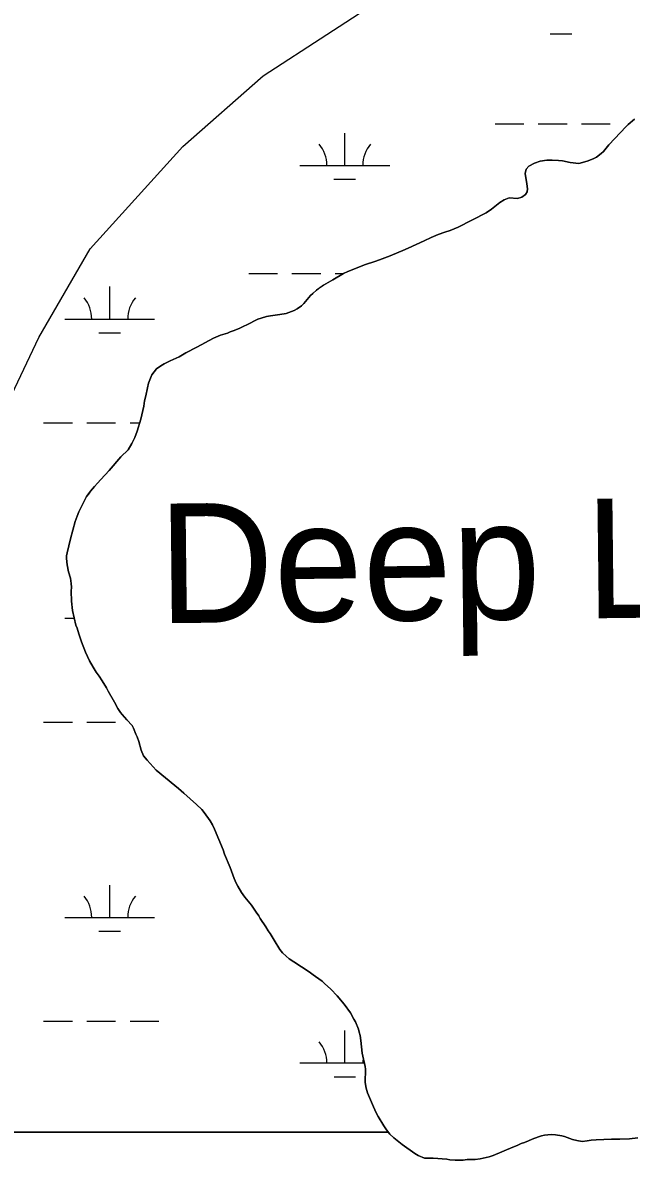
# Model space of a CAD drawing. Extents: x 3263578 to 3301413, y 764927 to 798602.
# Drawn here: x 3287650 to 3288326, y 790175 to 791440 of the extents above; entities that cross this region are included whole.
import ezdxf

# ---------------------------------------------------------------- set-up
doc = ezdxf.new("R2010")
doc.units = 0
for name, color, linetype in [('V-RIVR-IDEN', 7, 'Continuous'), ('V-SITE-VEGE', 7, 'Continuous'), ('V-TOPO-SHOR', 7, 'Continuous'), ('V-WETL-SWMP', 7, 'Continuous')]:
    doc.layers.add(name, color=color, linetype=linetype)

msp = doc.modelspace()

# ---------------------------------------------------------------- linework, layer by layer
at = {"layer": 'V-SITE-VEGE'}
for p, q in [((3288320.5, 791324.5), (3288322.7, 791326.7)), ((3288322.7, 791326.7), (3288329.7, 791332.7)), ((3288301.3, 791303.9), (3288320.5, 791324.5)), ((3288295.3, 791296.6), (3288301.3, 791303.9)), ((3288283.8, 791288.3), (3288287.5, 791290.2)), ((3288287.5, 791290.2), (3288292.6, 791294.2)), ((3288292.6, 791294.2), (3288295.3, 791296.6)), ((3288208.2, 791272.2), (3288209.4, 791277.1)), ((3288209.4, 791277.1), (3288212.2, 791280.1)), ((3288212.2, 791280.1), (3288218.7, 791283.6)), ((3288218.7, 791283.6), (3288225, 791285.8)), ((3288225, 791285.8), (3288232.3, 791286.8)), ((3288232.3, 791286.8), (3288238.2, 791286.8)), ((3288238.2, 791286.8), (3288245.2, 791286.7)), ((3288245.2, 791286.7), (3288249.7, 791286.2)), ((3288249.7, 791286.2), (3288258.3, 791284.4)), ((3288258.3, 791284.4), (3288268, 791283.3)), ((3288268, 791283.3), (3288277.1, 791285.9)), ((3288277.1, 791285.9), (3288283.8, 791288.3)), ((3288210, 791260.7), (3288208.2, 791272.2)), ((3288208.6, 791248.7), (3288210.3, 791251.7)), ((3288210.7, 791255.1), (3288210, 791260.7)), ((3288210.3, 791251.7), (3288210.7, 791255.1)), ((3288171, 791232.3), (3288180.1, 791240)), ((3288180.1, 791240), (3288184.9, 791243)), ((3288184.9, 791243), (3288190.3, 791245.2)), ((3288190.3, 791245.2), (3288199.8, 791244.4)), ((3288199.8, 791244.4), (3288204.5, 791245.6)), ((3288204.5, 791245.6), (3288208.6, 791248.7)), ((3288133.7, 791212.6), (3288165, 791228.4)), ((3288165, 791228.4), (3288171, 791232.3)), ((3288096, 791197.2), (3288103.6, 791201.1)), ((3288103.6, 791201.1), (3288111.7, 791204.4)), ((3288111.7, 791204.4), (3288119, 791206.7)), ((3288119, 791206.7), (3288124.9, 791208.9)), ((3288124.9, 791208.9), (3288133.7, 791212.6)), ((3288072.4, 791186.5), (3288078.2, 791188.9)), ((3288078.2, 791188.9), (3288096, 791197.2)), ((3288041, 791174.2), (3288046.2, 791176)), ((3288046.2, 791176), (3288058.3, 791180.6)), ((3288058.3, 791180.6), (3288067.9, 791184.8)), ((3288067.9, 791184.8), (3288072.4, 791186.5)), ((3288006.2, 791161), (3288011.1, 791163.3)), ((3288011.1, 791163.3), (3288030.9, 791171)), ((3288030.9, 791171), (3288041, 791174.2)), ((3287983.9, 791147.8), (3287994.3, 791153.8)), ((3287994.3, 791153.8), (3288006.2, 791161)), ((3287969.7, 791136.4), (3287972, 791138.8)), ((3287972, 791138.8), (3287976.4, 791142.3)), ((3287976.4, 791142.3), (3287980.1, 791145.2)), ((3287980.1, 791145.2), (3287983.9, 791147.8)), ((3287954.7, 791121.5), (3287959.5, 791124.8)), ((3287959.5, 791124.8), (3287962.3, 791127.4)), ((3287962.3, 791127.4), (3287969.7, 791136.4)), ((3287914.7, 791111.2), (3287920.8, 791113)), ((3287920.8, 791113), (3287925.2, 791113.8)), ((3287925.2, 791113.8), (3287935.4, 791115.2)), ((3287935.4, 791115.2), (3287942.5, 791116.6)), ((3287942.5, 791116.6), (3287951.3, 791119.7)), ((3287951.3, 791119.7), (3287954.7, 791121.5)), ((3287883.7, 791097.2), (3287890.1, 791099.9)), ((3287890.1, 791099.9), (3287895.5, 791102.2)), ((3287895.5, 791102.2), (3287898.8, 791104)), ((3287898.8, 791104), (3287911.2, 791110)), ((3287911.2, 791110), (3287914.7, 791111.2)), ((3287843.1, 791079), (3287861.7, 791089)), ((3287861.7, 791089), (3287869.5, 791092.2)), ((3287869.5, 791092.2), (3287877.3, 791094.6)), ((3287877.3, 791094.6), (3287880.1, 791095.9)), ((3287880.1, 791095.9), (3287883.7, 791097.2)), ((3287831, 791072.7), (3287843.1, 791079)), ((3287807, 791060.5), (3287813.5, 791063.8)), ((3287813.5, 791063.8), (3287823.4, 791068.4)), ((3287823.4, 791068.4), (3287831, 791072.7)), ((3287789.6, 791038.8), (3287793.2, 791048.3)), ((3287793.2, 791048.3), (3287798.2, 791054.9)), ((3287798.2, 791054.9), (3287803.3, 791058.3)), ((3287803.3, 791058.3), (3287807, 791060.5)), ((3287788.2, 791033.6), (3287789.6, 791038.8)), ((3287785.1, 791019.2), (3287786.5, 791024.9)), ((3287786.5, 791024.9), (3287788.2, 791033.6)), ((3287781, 790998.9), (3287784.3, 791013.3)), ((3287784.3, 791013.3), (3287785.1, 791019.2)), ((3287777, 790985.7), (3287781, 790998.9)), ((3287774.2, 790978.5), (3287777, 790985.7)), ((3287771, 790972), (3287774.2, 790978.5)), ((3287758.7, 790957), (3287766.8, 790965)), ((3287766.8, 790965), (3287771, 790972)), ((3287745.9, 790941.8), (3287758.7, 790957)), ((3287736.3, 790931.9), (3287745.9, 790941.8)), ((3287724.9, 790918.8), (3287729.3, 790924)), ((3287729.3, 790924), (3287732.9, 790927.9)), ((3287732.9, 790927.9), (3287736.3, 790931.9)), ((3287716.3, 790904.9), (3287720.7, 790913)), ((3287720.7, 790913), (3287724.9, 790918.8)), ((3287712.1, 790896), (3287716.3, 790904.9)), ((3287702.8, 790865.8), (3287708, 790885)), ((3287708, 790885), (3287710.2, 790891.1)), ((3287710.2, 790891.1), (3287712.1, 790896)), ((3287698.9, 790850.2), (3287702.8, 790865.8)), ((3287698.2, 790844), (3287698.4, 790847.1)), ((3287698.4, 790847.1), (3287698.9, 790850.2)), ((3287698.9, 790837), (3287698.2, 790844)), ((3287700.7, 790829.2), (3287698.9, 790837)), ((3287702.6, 790822.1), (3287700.7, 790829.2)), ((3287703.4, 790816.2), (3287702.6, 790822.1)), ((3287703.7, 790812.1), (3287703.4, 790816.2)), ((3287703.5, 790807.8), (3287703.7, 790812.1)), ((3287703.8, 790796.7), (3287703.5, 790807.8)), ((3287704.8, 790786.2), (3287703.8, 790796.7)), ((3287708.8, 790770), (3287704.8, 790786.2)), ((3287710, 790766.6), (3287708.8, 790770)), ((3287712, 790760.3), (3287710, 790766.6)), ((3287715, 790751.2), (3287712, 790760.3)), ((3287719.6, 790739.8), (3287715, 790751.2)), ((3287724, 790730.2), (3287719.6, 790739.8)), ((3287728, 790723), (3287724, 790730.2)), ((3287731.4, 790717.4), (3287728, 790723)), ((3287734.6, 790713.1), (3287731.4, 790717.4)), ((3287738.1, 790707.8), (3287734.6, 790713.1)), ((3287742.8, 790700), (3287738.1, 790707.8)), ((3287744.6, 790696.4), (3287742.8, 790700)), ((3287751.6, 790684.3), (3287744.6, 790696.4)), ((3287755.5, 790677.1), (3287751.6, 790684.3)), ((3287758.3, 790672.9), (3287755.5, 790677.1)), ((3287760.2, 790670.4), (3287758.3, 790672.9)), ((3287765.4, 790664.5), (3287760.2, 790670.4)), ((3287771.2, 790658.4), (3287765.4, 790664.5)), ((3287772.7, 790655.3), (3287771.2, 790658.4)), ((3287775.4, 790648.8), (3287772.7, 790655.3)), ((3287776.8, 790645.8), (3287775.4, 790648.8)), ((3287778.8, 790640.6), (3287776.8, 790645.8)), ((3287781.2, 790630.9), (3287778.8, 790640.6)), ((3287783.9, 790624.6), (3287781.2, 790630.9)), ((3287787.8, 790619.7), (3287783.9, 790624.6)), ((3287798.1, 790608.7), (3287787.8, 790619.7)), ((3287808.2, 790600.1), (3287798.1, 790608.7)), ((3287818.6, 790591.7), (3287808.2, 790600.1)), ((3287822.9, 790588.4), (3287818.6, 790591.7)), ((3287825.7, 790585.8), (3287822.9, 790588.4)), ((3287828.9, 790583.2), (3287825.7, 790585.8)), ((3287842.7, 790570.6), (3287828.9, 790583.2)), ((3287848.6, 790564.7), (3287842.7, 790570.6)), ((3287851.3, 790561.7), (3287848.6, 790564.7)), ((3287858.1, 790552.4), (3287851.3, 790561.7)), ((3287860.7, 790547.9), (3287858.1, 790552.4)), ((3287862.8, 790543), (3287860.7, 790547.9)), ((3287872.4, 790519.9), (3287862.8, 790543)), ((3287874.1, 790515.3), (3287872.4, 790519.9)), ((3287880.1, 790500.3), (3287874.1, 790515.3)), ((3287884.7, 790488.2), (3287880.1, 790500.3)), ((3287887, 790483), (3287884.7, 790488.2)), ((3287888.8, 790479.7), (3287887, 790483)), ((3287893, 790472.4), (3287888.8, 790479.7)), ((3287896.7, 790467.4), (3287893, 790472.4)), ((3287903.9, 790458.4), (3287896.7, 790467.4)), ((3287909.1, 790450.6), (3287903.9, 790458.4)), ((3287912.1, 790446.5), (3287909.1, 790450.6)), ((3287913.6, 790443.7), (3287912.1, 790446.5)), ((3287920, 790434.5), (3287913.6, 790443.7)), ((3287922.7, 790430), (3287920, 790434.5)), ((3287924.9, 790427), (3287922.7, 790430)), ((3287929.1, 790419.5), (3287924.9, 790427)), ((3287935.5, 790409.3), (3287929.1, 790419.5)), ((3287938.5, 790405.5), (3287935.5, 790409.3)), ((3287942.5, 790401.7), (3287938.5, 790405.5)), ((3287946, 790398.9), (3287942.5, 790401.7)), ((3287951, 790395.3), (3287946, 790398.9)), ((3287968, 790384.2), (3287951, 790395.3)), ((3287972.4, 790381), (3287968, 790384.2)), ((3287975.2, 790379.2), (3287972.4, 790381)), ((3287982.4, 790373.9), (3287975.2, 790379.2)), ((3287985.3, 790371.4), (3287982.4, 790373.9)), ((3287992.1, 790365.2), (3287985.3, 790371.4)), ((3287999.4, 790357.5), (3287992.1, 790365.2)), ((3288006.9, 790348.4), (3287999.4, 790357.5)), ((3288014, 790338.7), (3288006.9, 790348.4)), ((3288017.9, 790331.8), (3288014, 790338.7)), ((3288019.5, 790328.7), (3288017.9, 790331.8)), ((3288022.9, 790320.5), (3288019.5, 790328.7)), ((3288023.8, 790317.1), (3288022.9, 790320.5)), ((3288024.7, 790313.4), (3288023.8, 790317.1)), ((3288025.7, 790307.9), (3288024.7, 790313.4)), ((3288027.1, 790294), (3288025.7, 790307.9)), ((3288027.8, 790290.4), (3288027.1, 790294)), ((3288030.3, 790279.2), (3288027.8, 790290.4)), ((3288030.7, 790276.1), (3288030.3, 790279.2)), ((3288030.5, 790261.4), (3288030.7, 790276.1)), ((3288031.4, 790255), (3288030.5, 790261.4)), ((3288032.9, 790249.7), (3288031.4, 790255)), ((3288039.5, 790234.1), (3288032.9, 790249.7)), ((3288041.2, 790230.8), (3288039.5, 790234.1)), ((3288042.5, 790227.7), (3288041.2, 790230.8)), ((3288044.7, 790223.6), (3288042.5, 790227.7)), ((3288051.1, 790213.1), (3288044.7, 790223.6)), ((3281686.3, 790206), (3288056.1, 790206)), ((3288053.4, 790209.9), (3288051.1, 790213.1)), ((3288055.1, 790207.1), (3288053.4, 790209.9)), ((3288056.1, 790206), (3288055.1, 790207.1))]:
    msp.add_line(p, q, dxfattribs=at)
msp.add_lwpolyline([(3288333.6, 790199.9), (3288324.2, 790198.7), (3288313.6, 790198.2), (3288304.1, 790198.3), (3288287.2, 790197.5), (3288281.8, 790197.1), (3288277.1, 790196.3), (3288271.5, 790195.7), (3288265.7, 790196.7), (3288261, 790197.8), (3288252, 790201.2), (3288249.1, 790202.1), (3288241.8, 790203.1), (3288237.2, 790203.3), (3288229.6, 790202.8), (3288226.4, 790202.1), (3288223.2, 790201), (3288216.2, 790198.1), (3288212, 790196.6), (3288207.6, 790194.7), (3288203.9, 790193.4), (3288199.4, 790191.3), (3288194.4, 790189.4), (3288172.5, 790180.2), (3288168.3, 790178.8), (3288158.1, 790176.4), (3288152.7, 790175.7), (3288147.7, 790175.5), (3288143.6, 790175.5), (3288139.5, 790175), (3288130.4, 790174.8), (3288124.4, 790175.3), (3288121.1, 790175.9), (3288106, 790177.1), (3288096.2, 790177.3), (3288089.3, 790180.1), (3288085.5, 790182.5), (3288071.4, 790192.5), (3288062.1, 790199.7), (3288057.8, 790203.9), (3288056.1, 790206), (3281686.3, 790206)], dxfattribs=at)
at = {"layer": 'V-TOPO-SHOR'}
for points in [[(3288210, 791260.7), (3288208.2, 791272.2), (3288209.4, 791277.1), (3288212.2, 791280.1), (3288218.7, 791283.6), (3288225, 791285.8), (3288232.3, 791286.8), (3288238.2, 791286.8), (3288245.2, 791286.7), (3288249.7, 791286.2), (3288258.3, 791284.4), (3288268, 791283.3), (3288277.1, 791285.9), (3288283.8, 791288.3), (3288287.5, 791290.2), (3288292.6, 791294.2), (3288295.3, 791296.6), (3288301.3, 791303.9), (3288320.5, 791324.5), (3288322.7, 791326.7), (3288329.7, 791332.7)], [(3287722.6, 790915.7), (3287724.9, 790918.8), (3287729.3, 790924), (3287732.9, 790927.9), (3287736.3, 790931.9), (3287745.9, 790941.8), (3287758.7, 790957), (3287766.8, 790965), (3287771, 790972), (3287774.2, 790978.5), (3287777, 790985.7), (3287781, 790998.9), (3287784.3, 791013.3), (3287785.1, 791019.2), (3287786.5, 791024.9), (3287788.2, 791033.6), (3287789.6, 791038.8), (3287793.2, 791048.3), (3287798.2, 791054.9), (3287803.3, 791058.3), (3287807, 791060.4), (3287813.5, 791063.8), (3287823.4, 791068.4), (3287831, 791072.7), (3287843.1, 791079), (3287861.7, 791089), (3287869.5, 791092.2), (3287877.3, 791094.6), (3287880.1, 791095.9), (3287883.7, 791097.2), (3287890.1, 791099.9), (3287895.5, 791102.2), (3287898.8, 791104), (3287911.2, 791110), (3287914.7, 791111.2), (3287920.8, 791113), (3287925.2, 791113.8), (3287935.4, 791115.2), (3287942.5, 791116.6), (3287951.3, 791119.7), (3287954.7, 791121.5), (3287959.5, 791124.8), (3287962.3, 791127.4), (3287969.7, 791136.4), (3287972, 791138.8), (3287976.4, 791142.3), (3287980.1, 791145.2), (3287983.9, 791147.8), (3287994.3, 791153.8), (3288006.2, 791161), (3288011.1, 791163.3), (3288030.9, 791171), (3288041, 791174.2), (3288046.2, 791176), (3288058.3, 791180.6), (3288067.9, 791184.8), (3288072.4, 791186.5), (3288078.2, 791188.9), (3288096, 791197.2), (3288103.6, 791201.1), (3288111.7, 791204.4), (3288119, 791206.7), (3288124.9, 791208.9), (3288133.7, 791212.6), (3288165, 791228.4), (3288171, 791232.3), (3288180.1, 791240), (3288184.9, 791243), (3288190.3, 791245.2), (3288199.8, 791244.4), (3288204.5, 791245.6), (3288208.6, 791248.7), (3288210.3, 791251.7), (3288210.7, 791255.1), (3288210, 791260.7)], [(3288041.2, 790230.8), (3288039.5, 790234.1), (3288032.9, 790249.7), (3288031.4, 790255), (3288030.5, 790261.4), (3288030.7, 790276.1), (3288030.3, 790279.2), (3288027.8, 790290.4), (3288027.1, 790294), (3288025.7, 790307.9), (3288024.7, 790313.4), (3288023.8, 790317.1), (3288022.9, 790320.5), (3288019.5, 790328.7), (3288017.9, 790331.8), (3288014, 790338.7), (3288006.9, 790348.4), (3287999.4, 790357.5), (3287992.1, 790365.2), (3287985.3, 790371.4), (3287982.4, 790373.9), (3287975.2, 790379.2), (3287972.4, 790381), (3287968, 790384.2), (3287951, 790395.3), (3287946, 790398.9), (3287942.5, 790401.7), (3287938.5, 790405.5), (3287935.5, 790409.3), (3287929.1, 790419.5), (3287924.9, 790427), (3287922.7, 790430), (3287920, 790434.5), (3287913.6, 790443.7), (3287912.1, 790446.5), (3287909.1, 790450.6), (3287903.9, 790458.4), (3287896.7, 790467.4), (3287893, 790472.4), (3287888.8, 790479.7), (3287887, 790483), (3287884.7, 790488.2), (3287880.1, 790500.3), (3287874.1, 790515.3), (3287872.4, 790519.9), (3287862.8, 790543), (3287860.7, 790547.9), (3287858.1, 790552.4), (3287851.3, 790561.7), (3287848.6, 790564.7), (3287842.7, 790570.6), (3287828.9, 790583.2), (3287825.7, 790585.8), (3287822.9, 790588.4), (3287818.6, 790591.7), (3287808.2, 790600.1), (3287798.1, 790608.7), (3287787.8, 790619.7), (3287783.9, 790624.6), (3287781.2, 790630.9), (3287778.8, 790640.6), (3287776.8, 790645.8), (3287775.4, 790648.8), (3287772.7, 790655.3), (3287771.2, 790658.4), (3287765.4, 790664.5), (3287760.2, 790670.4), (3287758.3, 790672.9), (3287755.5, 790677.1), (3287751.6, 790684.3), (3287744.6, 790696.4), (3287742.8, 790700), (3287738.1, 790707.8), (3287734.6, 790713.1), (3287731.4, 790717.4), (3287728, 790723), (3287724, 790730.2), (3287719.6, 790739.8), (3287715, 790751.2), (3287712, 790760.3), (3287710, 790766.6), (3287708.8, 790770), (3287704.8, 790786.2), (3287703.8, 790796.7), (3287703.5, 790807.8), (3287703.7, 790812.1), (3287703.4, 790816.2), (3287702.6, 790822.1), (3287700.7, 790829.2), (3287698.9, 790837), (3287698.2, 790844), (3287698.4, 790847.1), (3287698.9, 790850.2), (3287702.8, 790865.8), (3287708, 790885), (3287710.2, 790891.1), (3287712.1, 790896), (3287714.6, 790901.2), (3287716.3, 790904.9), (3287720.7, 790913), (3287722.6, 790915.7)], [(3288333.6, 790199.9), (3288324.2, 790198.7), (3288313.6, 790198.2), (3288304.1, 790198.3), (3288287.2, 790197.5), (3288281.8, 790197.1), (3288277.1, 790196.3), (3288271.5, 790195.7), (3288265.7, 790196.7), (3288261, 790197.8), (3288252, 790201.2), (3288249.1, 790202.1), (3288241.8, 790203.1), (3288237.2, 790203.3), (3288229.6, 790202.8), (3288226.4, 790202.1), (3288223.2, 790201), (3288216.2, 790198.1), (3288212, 790196.6), (3288207.6, 790194.7), (3288203.9, 790193.4), (3288199.4, 790191.3), (3288194.4, 790189.4), (3288172.5, 790180.2), (3288168.3, 790178.8), (3288158.1, 790176.4), (3288152.7, 790175.7), (3288147.7, 790175.5), (3288143.6, 790175.5), (3288139.5, 790175), (3288130.4, 790174.8), (3288124.4, 790175.3), (3288121.1, 790175.9), (3288106, 790177.1), (3288096.2, 790177.3), (3288089.3, 790180.1), (3288085.5, 790182.5), (3288071.4, 790192.5), (3288062.1, 790199.7), (3288057.8, 790203.9), (3288055.1, 790207.1), (3288053.4, 790209.9), (3288051.1, 790213.1), (3288044.7, 790223.6), (3288042.5, 790227.7), (3288041.2, 790230.8)]]:
    msp.add_lwpolyline(points, dxfattribs=at)
at = {"layer": 'V-WETL-SWMP'}
for p, q in [((3288236.2, 791427.5), (3288260.2, 791427.5)), ((3288174.8, 791327.5), (3288206.8, 791327.5)), ((3288222.8, 791327.5), (3288254.8, 791327.5)), ((3288270.8, 791327.5), (3288302.8, 791327.5)), ((3288007.7, 791281.1), (3288007.7, 791317.1)), ((3287957.7, 791281.1), (3288057.7, 791281.1)), ((3287995.7, 791265.7), (3288019.7, 791265.7)), ((3287900.9, 791161), (3287932.9, 791161)), ((3287948.9, 791161), (3287980.9, 791161)), ((3287996.9, 791161), (3288006.2, 791161)), ((3287746.3, 791110.3), (3287746.3, 791146.3)), ((3287696.3, 791110.2), (3287796.3, 791110.3)), ((3287734.3, 791094.8), (3287758.3, 791094.8)), ((3287672.9, 790994.8), (3287704.9, 790994.8)), ((3287720.9, 790994.8), (3287752.9, 790994.8)), ((3287768.9, 790994.8), (3287779.8, 790994.8)), ((3287696.3, 790777.6), (3287706.9, 790777.6)), ((3287672.9, 790662.1), (3287704.9, 790662.1)), ((3287720.9, 790662.1), (3287752.9, 790662.1)), ((3287746.3, 790444.9), (3287746.3, 790480.9)), ((3287696.3, 790444.9), (3287796.3, 790444.9)), ((3287734.3, 790429.5), (3287758.3, 790429.5)), ((3287672.9, 790329.5), (3287704.9, 790329.5)), ((3287720.9, 790329.5), (3287752.9, 790329.5)), ((3287768.9, 790329.5), (3287800.9, 790329.5)), ((3288007.8, 790283.1), (3288007.8, 790319.1)), ((3287957.8, 790283.1), (3288029.5, 790283.1)), ((3287995.8, 790267.6), (3288019.8, 790267.6))]:
    msp.add_line(p, q, dxfattribs=at)
for points in [[(3287607.6, 790963.8), (3287667.7, 791089.9), (3287724.6, 791188.4), (3287827.7, 791302.2), (3287917, 791380.7), (3288058.5, 791472.9)], [(3288329.7, 791332.7), (3288322.7, 791326.7), (3288320.5, 791324.5), (3288301.3, 791303.9), (3288295.3, 791296.6), (3288292.6, 791294.2), (3288287.5, 791290.2), (3288283.8, 791288.3), (3288277.1, 791285.9), (3288268, 791283.3), (3288258.3, 791284.4), (3288249.7, 791286.2), (3288245.2, 791286.7), (3288238.2, 791286.8), (3288232.3, 791286.8), (3288225, 791285.8), (3288218.7, 791283.6), (3288212.2, 791280.1), (3288209.4, 791277.1), (3288208.2, 791272.2), (3288210, 791260.7), (3288210.7, 791255.1), (3288210.3, 791251.7)], [(3288210.3, 791251.7), (3288208.6, 791248.7), (3288204.5, 791245.6), (3288199.8, 791244.4), (3288190.3, 791245.2), (3288184.9, 791243), (3288180.1, 791240), (3288171, 791232.3), (3288165, 791228.4), (3288133.7, 791212.6), (3288124.9, 791208.9), (3288119, 791206.7), (3288111.7, 791204.4), (3288103.6, 791201.1), (3288096, 791197.2), (3288078.2, 791188.9), (3288072.4, 791186.5), (3288067.9, 791184.8), (3288058.3, 791180.6), (3288046.2, 791176), (3288041, 791174.2), (3288030.9, 791171), (3288011.1, 791163.3), (3288006.2, 791161), (3287994.3, 791153.8), (3287983.9, 791147.8), (3287980.1, 791145.1), (3287976.4, 791142.3), (3287972, 791138.8), (3287969.7, 791136.4), (3287962.3, 791127.4), (3287959.5, 791124.8), (3287954.7, 791121.5), (3287951.3, 791119.7), (3287942.5, 791116.6), (3287935.4, 791115.2), (3287925.2, 791113.8), (3287920.8, 791113), (3287914.7, 791111.2), (3287911.2, 791110), (3287898.8, 791104), (3287895.5, 791102.2), (3287890.1, 791099.9), (3287883.7, 791097.2), (3287880.1, 791095.9), (3287877.3, 791094.6), (3287869.5, 791092.2), (3287861.7, 791089), (3287843.1, 791079), (3287831, 791072.7), (3287823.4, 791068.4), (3287813.5, 791063.8), (3287807, 791060.4), (3287803.3, 791058.3), (3287798.2, 791054.9), (3287793.2, 791048.3), (3287789.6, 791038.8), (3287788.2, 791033.6), (3287786.5, 791024.9), (3287785.1, 791019.2), (3287784.3, 791013.3), (3287781, 790998.9), (3287777, 790985.7), (3287774.2, 790978.5), (3287771, 790972), (3287766.8, 790965), (3287758.7, 790957), (3287745.9, 790941.8), (3287736.3, 790931.9), (3287732.9, 790927.9), (3287729.3, 790924), (3287724.9, 790918.8), (3287722.6, 790915.7), (3287720.7, 790913), (3287716.3, 790904.9), (3287714.6, 790901.2), (3287712.1, 790896), (3287710.2, 790891.1), (3287708, 790885), (3287702.8, 790865.8), (3287698.9, 790850.2), (3287698.4, 790847.1), (3287698.2, 790844), (3287698.9, 790837), (3287700.7, 790829.2), (3287702.6, 790822.1), (3287703.4, 790816.2), (3287703.7, 790812.1), (3287703.5, 790807.8), (3287703.8, 790796.7), (3287704.8, 790786.2), (3287708.8, 790770), (3287710, 790766.6), (3287712, 790760.3), (3287715, 790751.2), (3287719.6, 790739.8), (3287724, 790730.2), (3287728, 790723), (3287731.4, 790717.4), (3287734.6, 790713.1), (3287738.1, 790707.8)], [(3287738.1, 790707.8), (3287742.8, 790700), (3287744.6, 790696.4), (3287751.6, 790684.3), (3287755.5, 790677.1), (3287758.3, 790672.9), (3287760.2, 790670.4), (3287765.4, 790664.5), (3287771.2, 790658.4), (3287772.7, 790655.3), (3287775.4, 790648.8), (3287776.8, 790645.8), (3287778.8, 790640.6), (3287781.2, 790630.9), (3287783.9, 790624.6), (3287787.8, 790619.7), (3287798.1, 790608.7), (3287808.2, 790600.1), (3287818.6, 790591.7), (3287822.9, 790588.4), (3287825.7, 790585.8), (3287828.9, 790583.2), (3287842.7, 790570.6), (3287848.6, 790564.7), (3287851.3, 790561.7), (3287858.1, 790552.4), (3287860.7, 790547.9), (3287862.8, 790543), (3287872.4, 790519.9), (3287874.1, 790515.3), (3287880.1, 790500.3), (3287884.7, 790488.2), (3287887, 790483), (3287888.8, 790479.7), (3287893, 790472.4), (3287896.7, 790467.4), (3287903.9, 790458.4), (3287909.1, 790450.6), (3287912.1, 790446.5), (3287913.6, 790443.7), (3287920, 790434.5), (3287922.7, 790430), (3287924.9, 790427), (3287929.1, 790419.5), (3287935.5, 790409.3), (3287938.5, 790405.5), (3287942.5, 790401.7), (3287946, 790398.9), (3287951, 790395.3), (3287968, 790384.2), (3287972.4, 790381), (3287975.2, 790379.2), (3287982.4, 790373.9), (3287985.3, 790371.4), (3287992.1, 790365.2), (3287999.4, 790357.5), (3288006.9, 790348.4), (3288014, 790338.7), (3288017.9, 790331.8), (3288019.5, 790328.7), (3288022.9, 790320.5), (3288023.8, 790317.1), (3288024.7, 790313.4), (3288025.7, 790307.9), (3288027.1, 790294), (3288027.8, 790290.4), (3288030.3, 790279.2), (3288030.7, 790276.1), (3288030.5, 790261.4), (3288031.4, 790255), (3288032.9, 790249.7), (3288039.5, 790234.1), (3288041.2, 790230.8), (3288042.5, 790227.7), (3288044.7, 790223.6), (3288051.1, 790213.1), (3288053.4, 790209.9), (3288055.1, 790207.1), (3288057.8, 790203.9), (3288062.1, 790199.7), (3288071.4, 790192.5), (3288085.5, 790182.5), (3288089.3, 790180.1), (3288096.2, 790177.3), (3288106, 790177.1), (3288121.1, 790175.9), (3288124.4, 790175.3), (3288130.4, 790174.8), (3288139.5, 790175), (3288143.6, 790175.5), (3288147.7, 790175.5), (3288152.7, 790175.7), (3288158.1, 790176.4), (3288168.3, 790178.8), (3288172.5, 790180.2), (3288194.4, 790189.4), (3288199.4, 790191.3), (3288203.9, 790193.4), (3288207.6, 790194.7), (3288212, 790196.6), (3288216.2, 790198.1)], [(3288216.2, 790198.1), (3288223.2, 790201), (3288226.4, 790202.1), (3288229.6, 790202.8), (3288237.2, 790203.3), (3288241.8, 790203.1), (3288249.1, 790202.1), (3288252, 790201.2), (3288261, 790197.8), (3288265.7, 790196.7), (3288271.5, 790195.7), (3288277.1, 790196.3), (3288281.8, 790197.1), (3288287.2, 790197.5), (3288304.1, 790198.3), (3288313.6, 790198.2), (3288324.2, 790198.7), (3288333.6, 790199.9)]]:
    msp.add_lwpolyline(points, dxfattribs=at)
for centre, start, end in [((3287952.5, 791281.6), 359.2323, 40.776), ((3288063, 791281.6), 139.2323, 180.776), ((3287691.1, 791110.7), 359.2323, 40.776), ((3287801.5, 791110.7), 139.2323, 180.776), ((3287691.1, 790445.4), 359.2323, 40.776), ((3287801.6, 790445.4), 139.2323, 180.776), ((3287952.5, 790283.5), 359.2323, 40.776), ((3288063, 790283.5), 171.5505, 180.776)]:
    msp.add_arc(centre, 35.2, start, end, dxfattribs=at)

# ---------------------------------------------------------------- texts
at = {"layer": 'V-RIVR-IDEN'}
msp.add_text('Deep Lake', height=133, rotation=0.6586, dxfattribs=at).set_placement((3287801, 790771.9))

doc.saveas('drawing.dxf')
